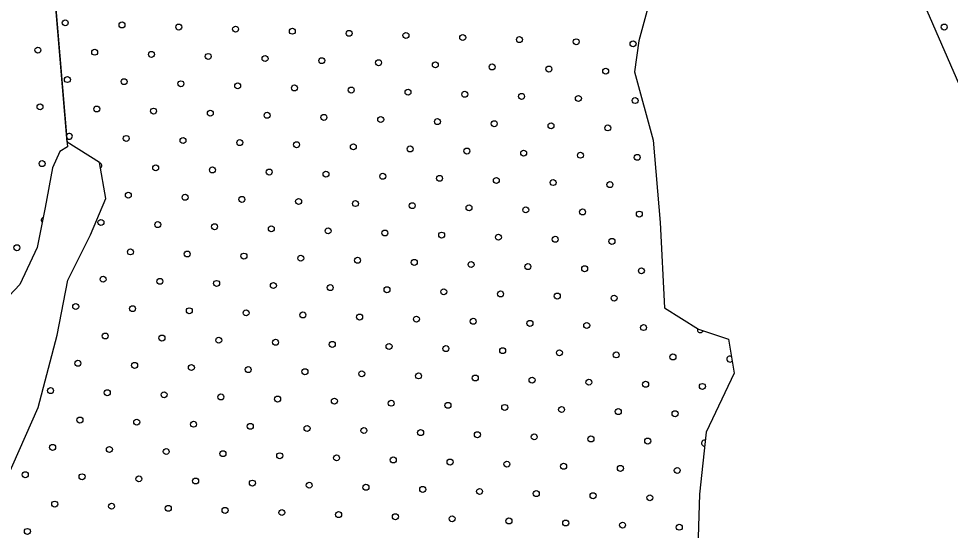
# Model space of a CAD drawing. Extents: x 1612280 to 1883141, y 560852 to 780851.
# Drawn here: x 1805479 to 1808787, y 633298 to 635117 of the extents above; entities that cross this region are included whole.
import ezdxf

# ---------------------------------------------------------------- set-up
doc = ezdxf.new("R2010")
doc.units = 0
doc.layers.add('DESIGN - SCRATCH - User 1', color=7, linetype='Continuous')
doc.layers.add('DESIGN - TRAFFIC CONTROL PERMANENT - Pavement Marking Text', color=7, linetype='Continuous')

msp = doc.modelspace()

# ---------------------------------------------------------------- linework, layer by layer
at = {"layer": 'DESIGN - SCRATCH - User 1'}
for points in [[(1807543.8, 637300.7), (1807454.4, 637269.3), (1807398.9, 637163.3), (1807419.1, 636749.4), (1807424.1, 636456.7), (1807479.6, 636360.8), (1807630.9, 636295.1), (1807696.5, 636249.7), (1807741.9, 636143.7), (1807696.5, 635987.2), (1807625.9, 635800.5), (1807661.2, 635659.1), (1807772.2, 635568.3), (1807802.4, 635452.2), (1807767.1, 635356.3), (1807681.4, 635038.3), (1807666.2, 634927.2), (1807731.8, 634684.9), (1807757, 634392.2), (1807772.2, 634089.3), (1807893.2, 634013.6), (1807999.2, 633978.3), (1808019.3, 633857.1)], [(1807543.8, 637300.7), (1807454.4, 637269.3), (1807398.9, 637163.3), (1807419.1, 636749.4), (1807424.1, 636456.7), (1807479.6, 636360.8), (1807630.9, 636295.1), (1807696.5, 636249.7), (1807741.9, 636143.7), (1807696.5, 635987.2), (1807625.9, 635800.5), (1807661.2, 635659.1), (1807772.2, 635568.3), (1807802.4, 635452.2), (1807767.1, 635356.3), (1807681.4, 635038.3), (1807666.2, 634927.2), (1807731.8, 634684.9), (1807757, 634392.2), (1807772.2, 634089.3), (1807893.2, 634013.6), (1807999.2, 633978.3), (1808019.3, 633857.1)], [(1808957.6, 633478.5), (1809018.1, 633665.3), (1809139.2, 633816.7), (1809199.7, 633968.2), (1809189.6, 634180.2), (1809144.2, 634361.9), (1809018.1, 634503.2), (1808861.8, 634785.9), (1808705.4, 635144.3), (1808594.4, 635275.5), (1808468.3, 635351.2), (1808352.3, 635487.5), (1808266.5, 635623.8), (1808185.8, 635815.6), (1808074.8, 636108.4), (1808074.8, 636290.1), (1808059.7, 636537.4), (1807996, 636816.7)], [(1808957.6, 633478.5), (1809018.1, 633665.3), (1809139.2, 633816.7), (1809199.7, 633968.2), (1809189.6, 634180.2), (1809144.2, 634361.9), (1809018.1, 634503.2), (1808861.8, 634785.9), (1808705.4, 635144.3), (1808594.4, 635275.5), (1808468.3, 635351.2), (1808352.3, 635487.5), (1808266.5, 635623.8), (1808185.8, 635815.6), (1808074.8, 636108.4), (1808074.8, 636290.1), (1808059.7, 636537.4), (1807996, 636816.7)], [(1805480.1, 636714.4), (1805652.2, 634661)], [(1805651.5, 634677.7), (1805480.1, 636714.4)], [(1805480.1, 636714.4), (1805652.2, 634661)], [(1805651.5, 634677.7), (1805480.1, 636714.4)], [(1805652.2, 634661), (1805624.9, 634644.5), (1805599.1, 634586.7), (1805573.4, 634445.2), (1805544.5, 634303.7), (1805483.5, 634171.9), (1805406.4, 634091.5), (1805342.1, 634088.3), (1805252.1, 634133.3), (1805139.7, 634165.5), (1805033.6, 634149.4), (1804940.4, 634075.4), (1804873, 633975.8), (1804856.9, 633827.9), (1804869.7, 633686.4), (1804799.1, 633564.2), (1804664.1, 633432.4), (1804574.1, 633284.5)], [(1805652.2, 634661), (1805624.9, 634644.5), (1805599.1, 634586.7), (1805573.4, 634445.2), (1805544.5, 634303.7), (1805483.5, 634171.9), (1805406.4, 634091.5), (1805342.1, 634088.3), (1805252.1, 634133.3), (1805139.7, 634165.5), (1805033.6, 634149.4), (1804940.4, 634075.4), (1804873, 633975.8), (1804856.9, 633827.9), (1804869.7, 633686.4), (1804799.1, 633564.2), (1804664.1, 633432.4), (1804574.1, 633284.5)], [(1805239.3, 633191.2), (1805435.3, 633480.6), (1805547.7, 633734.6), (1805615.2, 633991.8), (1805653.8, 634188), (1805734.1, 634348.7), (1805788.7, 634477.3), (1805766.2, 634606), (1805651.5, 634677.7)], [(1805239.3, 633191.2), (1805435.3, 633480.6), (1805547.7, 633734.6), (1805615.2, 633991.8), (1805653.8, 634188), (1805734.1, 634348.7), (1805788.7, 634477.3), (1805766.2, 634606), (1805651.5, 634677.7)], [(1808019.3, 633857.1), (1807920.7, 633647.2), (1807896.7, 633426.5), (1807884.6, 633045.1), (1807944.8, 632768.2), (1808025, 632527.3), (1808149.4, 632342.7), (1808293.8, 632178.1), (1808462.3, 632057.7), (1808594.6, 631961.4), (1808803.2, 631676.4), (1808951.7, 631543.9), (1809204.4, 631407.4), (1809469.1, 631355.3), (1809782, 631363.3), (1809902.4, 631411.5), (1810066.8, 631535.9), (1810175.1, 631692.4), (1810187.2, 631869), (1810163.1, 632105.9), (1810094.9, 632306.6), (1810010.7, 632539.4), (1809956, 632706.1), (1810213, 632755.9)], [(1808019.3, 633857.1), (1807920.7, 633647.2), (1807896.7, 633426.5), (1807884.6, 633045.1), (1807944.8, 632768.2), (1808025, 632527.3), (1808149.4, 632342.7), (1808293.8, 632178.1), (1808462.3, 632057.7), (1808594.6, 631961.4), (1808803.2, 631676.4), (1808951.7, 631543.9), (1809204.4, 631407.4), (1809469.1, 631355.3), (1809782, 631363.3), (1809902.4, 631411.5), (1810066.8, 631535.9), (1810175.1, 631692.4), (1810187.2, 631869), (1810163.1, 632105.9), (1810094.9, 632306.6), (1810010.7, 632539.4), (1809956, 632706.1), (1810213, 632755.9)]]:
    msp.add_lwpolyline(points, dxfattribs=at)
at = {"layer": 'DESIGN - TRAFFIC CONTROL PERMANENT - Pavement Marking Text'}
for centre in [(1805644.4, 635101.7), (1805644.4, 635101.7), (1805846, 635094.3), (1805846, 635094.3), (1806047.6, 635086.8), (1806047.6, 635086.8), (1806249.2, 635079.3), (1806249.2, 635079.3), (1808765.6, 635086.8), (1808765.6, 635086.8), (1806450.8, 635071.9), (1806450.8, 635071.9), (1806652.5, 635064.4), (1806652.5, 635064.4), (1806854.1, 635056.9), (1806854.1, 635056.9), (1807055.7, 635049.5), (1807055.7, 635049.5), (1807257.3, 635042), (1807257.3, 635042), (1807458.9, 635034.5), (1807458.9, 635034.5), (1807660.5, 635027.1), (1807660.5, 635027.1), (1805547.3, 635004.7), (1805547.3, 635004.7), (1805748.9, 634997.2), (1805748.9, 634997.2), (1805950.6, 634989.7), (1805950.6, 634989.7), (1806152.2, 634982.3), (1806152.2, 634982.3), (1806353.8, 634974.8), (1806353.8, 634974.8), (1806555.4, 634967.3), (1806555.4, 634967.3), (1806757, 634959.9), (1806757, 634959.9), (1806958.6, 634952.4), (1806958.6, 634952.4), (1807160.2, 634944.9), (1807160.2, 634944.9), (1807361.8, 634937.5), (1807361.8, 634937.5), (1807563.4, 634930), (1807563.4, 634930), (1805651.9, 634900.1), (1805651.9, 634900.1), (1805853.5, 634892.7), (1805853.5, 634892.7), (1806055.1, 634885.2), (1806055.1, 634885.2), (1806256.7, 634877.7), (1806256.7, 634877.7), (1806458.3, 634870.3), (1806458.3, 634870.3), (1806659.9, 634862.8), (1806659.9, 634862.8), (1806861.5, 634855.3), (1806861.5, 634855.3), (1807063.1, 634847.9), (1807063.1, 634847.9), (1807264.8, 634840.4), (1807264.8, 634840.4), (1807466.4, 634832.9), (1807466.4, 634832.9), (1807668, 634825.5), (1807668, 634825.5), (1805554.8, 634803.1), (1805554.8, 634803.1), (1805756.4, 634795.6), (1805756.4, 634795.6), (1805958, 634788.1), (1805958, 634788.1), (1806159.6, 634780.7), (1806159.6, 634780.7), (1806361.2, 634773.2), (1806361.2, 634773.2), (1806562.9, 634765.7), (1806562.9, 634765.7), (1806764.5, 634758.2), (1806764.5, 634758.2), (1806966.1, 634750.8), (1806966.1, 634750.8), (1807167.7, 634743.3), (1807167.7, 634743.3), (1807369.3, 634735.8), (1807369.3, 634735.8), (1807570.9, 634728.4), (1807570.9, 634728.4), (1805861, 634691), (1805861, 634691), (1806062.6, 634683.6), (1806062.6, 634683.6), (1806264.2, 634676.1), (1806264.2, 634676.1), (1806465.8, 634668.6), (1806465.8, 634668.6), (1806667.4, 634661.2), (1806667.4, 634661.2), (1806869, 634653.7), (1806869, 634653.7), (1807070.6, 634646.2), (1807070.6, 634646.2), (1807272.2, 634638.8), (1807272.2, 634638.8), (1807473.8, 634631.3), (1807473.8, 634631.3), (1807675.4, 634623.8), (1807675.4, 634623.8), (1805562.3, 634601.4), (1805562.3, 634601.4), (1805965.5, 634586.5), (1805965.5, 634586.5), (1806167.1, 634579), (1806167.1, 634579), (1806368.7, 634571.6), (1806368.7, 634571.6), (1806570.3, 634564.1), (1806570.3, 634564.1), (1806771.9, 634556.6), (1806771.9, 634556.6), (1806973.5, 634549.2), (1806973.5, 634549.2), (1807175.2, 634541.7), (1807175.2, 634541.7), (1807376.8, 634534.2), (1807376.8, 634534.2), (1807578.4, 634526.8), (1807578.4, 634526.8), (1805868.4, 634489.4), (1805868.4, 634489.4), (1806070, 634482), (1806070, 634482), (1806271.6, 634474.5), (1806271.6, 634474.5), (1806473.2, 634467), (1806473.2, 634467), (1806674.9, 634459.6), (1806674.9, 634459.6), (1806876.5, 634452.1), (1806876.5, 634452.1), (1807078.1, 634444.6), (1807078.1, 634444.6), (1807279.7, 634437.2), (1807279.7, 634437.2), (1807481.3, 634429.7), (1807481.3, 634429.7), (1807682.9, 634422.2), (1807682.9, 634422.2), (1805771.3, 634392.4), (1805771.3, 634392.4), (1805973, 634384.9), (1805973, 634384.9), (1806174.6, 634377.4), (1806174.6, 634377.4), (1806376.2, 634370), (1806376.2, 634370), (1806577.8, 634362.5), (1806577.8, 634362.5), (1806779.4, 634355), (1806779.4, 634355), (1806981, 634347.6), (1806981, 634347.6), (1807182.6, 634340.1), (1807182.6, 634340.1), (1807384.2, 634332.6), (1807384.2, 634332.6), (1807585.8, 634325.2), (1807585.8, 634325.2), (1805472.7, 634302.8), (1805472.7, 634302.8), (1805875.9, 634287.8), (1805875.9, 634287.8), (1806077.5, 634280.4), (1806077.5, 634280.4), (1806279.1, 634272.9), (1806279.1, 634272.9), (1806480.7, 634265.4), (1806480.7, 634265.4), (1806682.3, 634258), (1806682.3, 634258), (1806883.9, 634250.5), (1806883.9, 634250.5), (1807085.5, 634243), (1807085.5, 634243), (1807287.2, 634235.6), (1807287.2, 634235.6), (1807488.8, 634228.1), (1807488.8, 634228.1), (1807690.4, 634220.6), (1807690.4, 634220.6), (1805778.8, 634190.8), (1805778.8, 634190.8), (1805980.4, 634183.3), (1805980.4, 634183.3), (1806182, 634175.8), (1806182, 634175.8), (1806383.6, 634168.4), (1806383.6, 634168.4), (1806585.3, 634160.9), (1806585.3, 634160.9), (1806786.9, 634153.4), (1806786.9, 634153.4), (1806988.5, 634146), (1806988.5, 634146), (1807190.1, 634138.5), (1807190.1, 634138.5), (1807391.7, 634131), (1807391.7, 634131), (1807593.3, 634123.6), (1807593.3, 634123.6), (1805681.7, 634093.7), (1805681.7, 634093.7), (1805883.4, 634086.2), (1805883.4, 634086.2), (1806085, 634078.7), (1806085, 634078.7), (1806286.6, 634071.3), (1806286.6, 634071.3), (1806488.2, 634063.8), (1806488.2, 634063.8), (1806689.8, 634056.3), (1806689.8, 634056.3), (1806891.4, 634048.9), (1806891.4, 634048.9), (1807093, 634041.4), (1807093, 634041.4), (1807294.6, 634033.9), (1807294.6, 634033.9), (1807496.2, 634026.5), (1807496.2, 634026.5), (1805786.3, 633989.1), (1805786.3, 633989.1), (1807697.8, 634019), (1807697.8, 634019), (1805987.9, 633981.7), (1805987.9, 633981.7), (1806189.5, 633974.2), (1806189.5, 633974.2), (1806391.1, 633966.7), (1806391.1, 633966.7), (1806592.7, 633959.3), (1806592.7, 633959.3), (1806794.3, 633951.8), (1806794.3, 633951.8), (1806995.9, 633944.3), (1806995.9, 633944.3), (1807197.6, 633936.9), (1807197.6, 633936.9), (1807399.2, 633929.4), (1807399.2, 633929.4), (1807600.8, 633921.9), (1807600.8, 633921.9), (1805689.2, 633892.1), (1805689.2, 633892.1), (1807802.4, 633914.5), (1807802.4, 633914.5), (1805890.8, 633884.6), (1805890.8, 633884.6), (1806092.4, 633877.1), (1806092.4, 633877.1), (1806294, 633869.7), (1806294, 633869.7), (1806495.6, 633862.2), (1806495.6, 633862.2), (1806697.3, 633854.7), (1806697.3, 633854.7), (1806898.9, 633847.3), (1806898.9, 633847.3), (1807100.5, 633839.8), (1807100.5, 633839.8), (1807302.1, 633832.3), (1807302.1, 633832.3), (1807503.7, 633824.9), (1807503.7, 633824.9), (1805592.1, 633795), (1805592.1, 633795), (1807705.3, 633817.4), (1807705.3, 633817.4), (1807906.9, 633809.9), (1807906.9, 633809.9), (1805793.7, 633787.5), (1805793.7, 633787.5), (1805995.4, 633780.1), (1805995.4, 633780.1), (1806197, 633772.6), (1806197, 633772.6), (1806398.6, 633765.1), (1806398.6, 633765.1), (1806600.2, 633757.7), (1806600.2, 633757.7), (1806801.8, 633750.2), (1806801.8, 633750.2), (1807003.4, 633742.7), (1807003.4, 633742.7), (1807205, 633735.3), (1807205, 633735.3), (1807406.6, 633727.8), (1807406.6, 633727.8), (1805696.7, 633690.5), (1805696.7, 633690.5), (1807608.2, 633720.3), (1807608.2, 633720.3), (1807809.8, 633712.9), (1807809.8, 633712.9), (1805898.3, 633683), (1805898.3, 633683), (1806099.9, 633675.5), (1806099.9, 633675.5), (1806301.5, 633668.1), (1806301.5, 633668.1), (1806503.1, 633660.6), (1806503.1, 633660.6), (1806704.7, 633653.1), (1806704.7, 633653.1), (1806906.3, 633645.7), (1806906.3, 633645.7), (1807107.9, 633638.2), (1807107.9, 633638.2), (1807309.6, 633630.7), (1807309.6, 633630.7), (1807511.2, 633623.3), (1807511.2, 633623.3), (1805599.6, 633593.4), (1805599.6, 633593.4), (1807712.8, 633615.8), (1807712.8, 633615.8), (1805801.2, 633585.9), (1805801.2, 633585.9), (1806002.8, 633578.5), (1806002.8, 633578.5), (1806204.4, 633571), (1806204.4, 633571), (1806406, 633563.5), (1806406, 633563.5), (1806607.7, 633556.1), (1806607.7, 633556.1), (1806809.3, 633548.6), (1806809.3, 633548.6), (1807010.9, 633541.1), (1807010.9, 633541.1), (1807212.5, 633533.7), (1807212.5, 633533.7), (1807414.1, 633526.2), (1807414.1, 633526.2), (1805502.5, 633496.3), (1805502.5, 633496.3), (1807615.7, 633518.7), (1807615.7, 633518.7), (1807817.3, 633511.3), (1807817.3, 633511.3), (1805704.1, 633488.9), (1805704.1, 633488.9), (1805905.8, 633481.4), (1805905.8, 633481.4), (1806107.4, 633473.9), (1806107.4, 633473.9), (1806309, 633466.4), (1806309, 633466.4), (1806510.6, 633459), (1806510.6, 633459), (1806712.2, 633451.5), (1806712.2, 633451.5), (1806913.8, 633444), (1806913.8, 633444), (1807115.4, 633436.6), (1807115.4, 633436.6), (1807317, 633429.1), (1807317, 633429.1), (1805607.1, 633391.8), (1805607.1, 633391.8), (1807518.6, 633421.6), (1807518.6, 633421.6), (1807720.2, 633414.2), (1807720.2, 633414.2), (1805808.7, 633384.3), (1805808.7, 633384.3), (1806010.3, 633376.8), (1806010.3, 633376.8), (1806211.9, 633369.4), (1806211.9, 633369.4), (1806413.5, 633361.9), (1806413.5, 633361.9), (1806615.1, 633354.4), (1806615.1, 633354.4), (1806816.7, 633347), (1806816.7, 633347), (1807018.3, 633339.5), (1807018.3, 633339.5), (1807220, 633332), (1807220, 633332), (1805510, 633294.7), (1805510, 633294.7), (1807421.6, 633324.6), (1807421.6, 633324.6), (1807623.2, 633317.1), (1807623.2, 633317.1), (1807824.8, 633309.6), (1807824.8, 633309.6)]:
    msp.add_circle(centre, 10.6, dxfattribs=at)
for centre, start, end in [((1805659.3, 634698.5), 171.0429, 198.5406), ((1805659.3, 634698.5), 210.2104, 159.4133), ((1805763.9, 634594), 304.4464, 75.3924), ((1805569.7, 634399.8), 109.5568, 227.3408), ((1807899.5, 634011.5), 156.4605, 341.4427), ((1808004, 633907), 58.3551, 320.5541), ((1807914.4, 633608.3), 72.31, 275.2471)]:
    msp.add_arc(centre, 10.6, start, end, dxfattribs=at)

doc.saveas('drawing.dxf')
